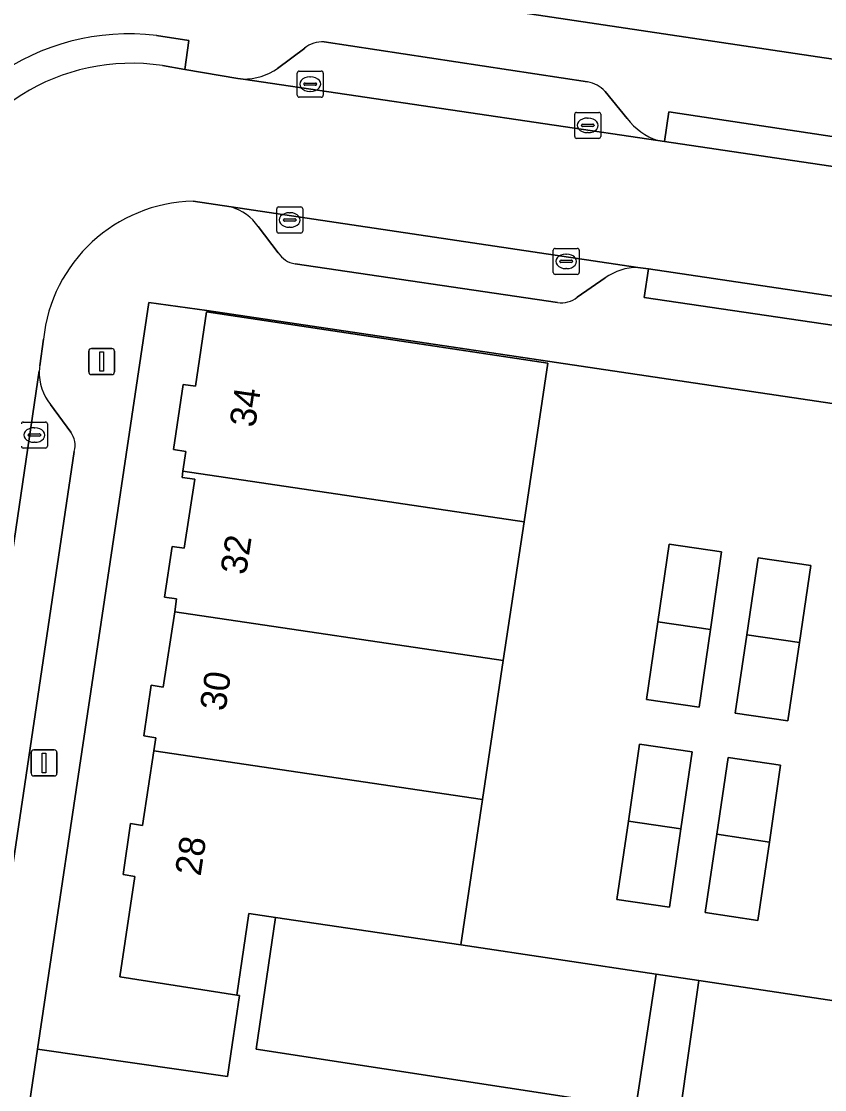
# Model space of a CAD drawing. Extents: x 164148 to 165261, y 382513 to 383432.
# Drawn here: x 164346.27 to 164377.14, y 382978.68 to 383019.73 of the extents above; entities that cross this region are included whole.
import ezdxf

# ---------------------------------------------------------------- set-up
doc = ezdxf.new("R2010")
doc.units = 0
for name, color, linetype in [('IMGEO_Erf', 7, 'Continuous'), ('IMGEO_Kolk', 7, 'Continuous'), ('IMGEO_Lichtmast', 7, 'Continuous'), ('IMGEO_Pand', 7, 'Continuous'), ('IMGEO_Pand_nummerreeks', 7, 'Continuous'), ('IMGEO_Parkeervlak_open', 7, 'Continuous'), ('IMGEO_Rijbaan_lokaal_open', 7, 'Continuous'), ('IMGEO_Voetpad_open', 7, 'Continuous')]:
    doc.layers.add(name, color=color, linetype=linetype)

msp = doc.modelspace()

# ---------------------------------------------------------------- linework, layer by layer
at = {"layer": 'IMGEO_Erf'}
for points in [[(164355.338, 383021.597), (164398.141, 383015.194), (164400.238, 383014.88)], [(164396.201, 383002.256), (164353.396, 383008.625), (164351.168, 383008.935), (164346.897, 382980.236), (164354.195, 382979.184), (164354.375, 382980.4), (164354.657, 382982.302), (164354.556, 382982.317), (164350.052, 382983.016), (164350.633, 382986.875), (164350.18, 382986.946), (164350.464, 382988.904), (164350.927, 382988.83), (164351.359, 382991.698), (164351.435, 382992.204), (164350.977, 382992.273), (164351.268, 382994.221), (164351.728, 382994.152), (164352.165, 382997.039), (164352.241, 382997.541), (164351.771, 382997.612), (164352.065, 382999.56), (164352.535, 382999.489), (164352.935, 383002.139), (164352.448, 383002.211), (164352.483, 383002.448), (164352.596, 383003.21), (164352.126, 383003.28), (164352.495, 383005.778), (164352.965, 383005.708), (164353.388, 383008.566), (164366.499, 383006.601), (164365.588, 383000.499), (164364.793, 382995.17), (164363.995, 382989.828), (164363.162, 382984.247), (164370.665, 382983.122), (164372.3, 382982.876), (164380.908, 382981.585)]]:
    msp.add_lwpolyline(points, dxfattribs=at)
for points in [[(164372.747, 382996.364), (164372.313, 382993.382), (164370.289, 382993.677), (164370.724, 382996.658), (164371.159, 382999.64), (164373.181, 382999.346)], [(164373.704, 382993.156), (164374.147, 382996.16), (164374.583, 382999.123), (164376.605, 382998.827), (164376.168, 382995.866), (164375.723, 382992.857)], [(164371.618, 382988.7), (164371.179, 382985.692), (164369.159, 382985.987), (164369.597, 382988.999), (164370.026, 382991.955), (164372.05, 382991.66)], [(164375.016, 382988.197), (164374.575, 382985.182), (164372.553, 382985.488), (164372.995, 382988.496), (164373.427, 382991.443), (164375.449, 382991.153)]]:
    msp.add_lwpolyline(points, close=True, dxfattribs=at)
at = {"layer": 'IMGEO_Kolk'}
for p, q in [((164356.873, 383016.893), (164356.873, 383017.745)), ((164356.948, 383017.819), (164357.8, 383017.819)), ((164357.874, 383017.745), (164357.874, 383016.893)), ((164357.132, 383017.313), (164357.132, 383017.325)), ((164357.57, 383017.276), (164357.172, 383017.276)), ((164357.175, 383017.362), (164357.573, 383017.362)), ((164357.361, 383017.599), (164357.386, 383017.599)), ((164357.616, 383017.325), (164357.616, 383017.313)), ((164357.8, 383016.819), (164356.948, 383016.819)), ((164357.384, 383017.039), (164357.359, 383017.039)), ((164367.535, 383015.309), (164367.535, 383016.161)), ((164367.61, 383016.235), (164368.462, 383016.235)), ((164368.023, 383016.015), (164368.048, 383016.015)), ((164368.536, 383016.161), (164368.536, 383015.309)), ((164367.794, 383015.729), (164367.794, 383015.741)), ((164368.232, 383015.692), (164367.834, 383015.692)), ((164367.837, 383015.778), (164368.235, 383015.778)), ((164368.278, 383015.741), (164368.278, 383015.729)), ((164368.462, 383015.235), (164367.61, 383015.235)), ((164368.046, 383015.455), (164368.021, 383015.455)), ((164356.085, 383011.673), (164356.085, 383012.525)), ((164356.16, 383012.599), (164357.012, 383012.599)), ((164356.573, 383012.379), (164356.598, 383012.379)), ((164357.086, 383012.525), (164357.086, 383011.673)), ((164356.344, 383012.093), (164356.344, 383012.105)), ((164356.782, 383012.056), (164356.384, 383012.056)), ((164356.387, 383012.142), (164356.785, 383012.142)), ((164356.828, 383012.105), (164356.828, 383012.093)), ((164357.012, 383011.599), (164356.16, 383011.599)), ((164356.596, 383011.819), (164356.571, 383011.819)), ((164366.708, 383010.083), (164366.708, 383010.935)), ((164366.783, 383011.009), (164367.635, 383011.009)), ((164367.196, 383010.789), (164367.221, 383010.789)), ((164367.709, 383010.935), (164367.709, 383010.083)), ((164366.967, 383010.503), (164366.967, 383010.515)), ((164367.405, 383010.466), (164367.007, 383010.466)), ((164367.01, 383010.552), (164367.408, 383010.552)), ((164367.451, 383010.515), (164367.451, 383010.503)), ((164367.635, 383010.009), (164366.783, 383010.009)), ((164367.219, 383010.229), (164367.194, 383010.229)), ((164346.349, 383004.337), (164347.201, 383004.337)), ((164346.762, 383004.117), (164346.787, 383004.117)), ((164347.275, 383004.263), (164347.275, 383003.411)), ((164346.533, 383003.831), (164346.533, 383003.843)), ((164346.971, 383003.794), (164346.573, 383003.794)), ((164346.576, 383003.88), (164346.974, 383003.88)), ((164347.017, 383003.843), (164347.017, 383003.831)), ((164347.201, 383003.337), (164346.349, 383003.337)), ((164346.785, 383003.557), (164346.76, 383003.557))]:
    msp.add_line(p, q, dxfattribs=at)
for points in [[(164356.873, 383016.893), (164356.873, 383017.745)], [(164356.948, 383017.819), (164357.8, 383017.819)], [(164357.874, 383017.745), (164357.874, 383016.893)], [(164357.8, 383016.819), (164356.948, 383016.819)], [(164367.535, 383015.309), (164367.535, 383016.161)], [(164367.61, 383016.235), (164368.462, 383016.235)], [(164368.536, 383016.161), (164368.536, 383015.309)], [(164368.462, 383015.235), (164367.61, 383015.235)], [(164356.085, 383011.673), (164356.085, 383012.525)], [(164356.16, 383012.599), (164357.012, 383012.599)], [(164357.086, 383012.525), (164357.086, 383011.673)], [(164357.012, 383011.599), (164356.16, 383011.599)], [(164366.708, 383010.083), (164366.708, 383010.935)], [(164366.783, 383011.009), (164367.635, 383011.009)], [(164367.709, 383010.935), (164367.709, 383010.083)], [(164367.635, 383010.009), (164366.783, 383010.009)], [(164346.349, 383004.337), (164347.201, 383004.337)], [(164347.275, 383004.263), (164347.275, 383003.411)], [(164347.201, 383003.337), (164346.349, 383003.337)]]:
    msp.add_lwpolyline(points, dxfattribs=at)
for centre, radius, start, end in [((164356.95, 383017.743), 0.0765, 91.552, 178.448), ((164356.95, 383017.743), 0.0765, 91.552, 178.448), ((164357.798, 383017.743), 0.0765, 1.552, 88.448), ((164357.798, 383017.743), 0.0765, 1.552, 88.448), ((164357.172, 383017.322), 0.0403, 85.8775, 175.7526), ((164357.169, 383017.312), 0.0366, 178.938, 274.7102), ((164357.573, 383017.319), 0.043, 264.8664, 352.4533), ((164357.577, 383017.324), 0.0386, 1.7309, 96.639), ((164356.95, 383016.895), 0.0765, 181.552, 268.448), ((164356.95, 383016.895), 0.0765, 181.552, 268.448), ((164357.798, 383016.895), 0.0765, 271.552, 358.448), ((164357.798, 383016.895), 0.0765, 271.552, 358.448), ((164367.612, 383016.159), 0.0765, 91.552, 178.448), ((164367.612, 383016.159), 0.0765, 91.552, 178.448), ((164368.46, 383016.159), 0.0765, 1.552, 88.448), ((164368.46, 383016.159), 0.0765, 1.552, 88.448), ((164367.834, 383015.738), 0.0403, 85.8775, 175.7526), ((164367.831, 383015.728), 0.0366, 178.938, 274.7102), ((164368.235, 383015.735), 0.043, 264.8664, 352.4533), ((164368.239, 383015.74), 0.0386, 1.7309, 96.639), ((164367.612, 383015.311), 0.0765, 181.552, 268.448), ((164367.612, 383015.311), 0.0765, 181.552, 268.448), ((164368.46, 383015.311), 0.0765, 271.552, 358.448), ((164368.46, 383015.311), 0.0765, 271.552, 358.448), ((164356.162, 383012.523), 0.0765, 91.552, 178.448), ((164356.162, 383012.523), 0.0765, 91.552, 178.448), ((164357.01, 383012.523), 0.0765, 1.552, 88.448), ((164357.01, 383012.523), 0.0765, 1.552, 88.448), ((164356.384, 383012.102), 0.0403, 85.8775, 175.7526), ((164356.381, 383012.092), 0.0366, 178.938, 274.7102), ((164356.785, 383012.099), 0.043, 264.8664, 352.4533), ((164356.789, 383012.104), 0.0386, 1.7309, 96.639), ((164356.162, 383011.675), 0.0765, 181.552, 268.448), ((164356.162, 383011.675), 0.0765, 181.552, 268.448), ((164357.01, 383011.675), 0.0765, 271.552, 358.448), ((164357.01, 383011.675), 0.0765, 271.552, 358.448), ((164366.785, 383010.933), 0.0765, 91.552, 178.448), ((164366.785, 383010.933), 0.0765, 91.552, 178.448), ((164367.633, 383010.933), 0.0765, 1.552, 88.448), ((164367.633, 383010.933), 0.0765, 1.552, 88.448), ((164367.007, 383010.512), 0.0403, 85.8775, 175.7526), ((164367.004, 383010.502), 0.0366, 178.938, 274.7102), ((164367.408, 383010.509), 0.043, 264.8664, 352.4533), ((164367.412, 383010.514), 0.0386, 1.7309, 96.639), ((164366.785, 383010.085), 0.0765, 181.552, 268.448), ((164366.785, 383010.085), 0.0765, 181.552, 268.448), ((164367.633, 383010.085), 0.0765, 271.552, 358.448), ((164367.633, 383010.085), 0.0765, 271.552, 358.448), ((164346.351, 383004.261), 0.0765, 91.552, 178.448), ((164346.351, 383004.261), 0.0765, 91.552, 178.448), ((164347.199, 383004.261), 0.0765, 1.552, 88.448), ((164347.199, 383004.261), 0.0765, 1.552, 88.448), ((164346.573, 383003.84), 0.0403, 85.8775, 175.7526), ((164346.57, 383003.83), 0.0366, 178.938, 274.7102), ((164346.974, 383003.837), 0.043, 264.8664, 352.4533), ((164346.978, 383003.842), 0.0386, 1.7309, 96.639), ((164346.351, 383003.413), 0.0765, 181.552, 268.448), ((164346.351, 383003.413), 0.0765, 181.552, 268.448), ((164347.199, 383003.413), 0.0765, 271.552, 358.448), ((164347.199, 383003.413), 0.0765, 271.552, 358.448)]:
    msp.add_arc(centre, radius, start, end, dxfattribs=at)
for centre, major_axis, ratio, start_param, end_param in [((164357.36, 383017.319), (-0.387, 0.002), 0.722429, 4.712389, 7.853982), ((164357.385, 383017.319), (-0.39, 0.002), 0.717154, 1.570796, 4.712389), ((164368.022, 383015.735), (-0.387, 0.002), 0.722429, 4.712389, 7.853982), ((164368.047, 383015.735), (-0.39, 0.002), 0.717154, 1.570796, 4.712389), ((164356.572, 383012.099), (-0.387, 0.002), 0.722429, 4.712389, 7.853982), ((164356.597, 383012.099), (-0.39, 0.002), 0.717154, 1.570796, 4.712389), ((164367.195, 383010.509), (-0.387, 0.002), 0.722429, 4.712389, 7.853982), ((164367.22, 383010.509), (-0.39, 0.002), 0.717154, 1.570796, 4.712389), ((164346.761, 383003.837), (-0.387, 0.002), 0.722429, 4.712389, 7.853982), ((164346.786, 383003.837), (-0.39, 0.002), 0.717154, 1.570796, 4.712389)]:
    msp.add_ellipse(centre, major_axis=major_axis, ratio=ratio, start_param=start_param, end_param=end_param, dxfattribs=at)
at = {"layer": 'IMGEO_Lichtmast'}
for p, q in [((164348.864, 383006.26), (164348.864, 383007.06)), ((164348.864, 383007.06), (164348.864, 383006.26)), ((164348.964, 383007.16), (164349.754, 383007.16)), ((164349.754, 383007.16), (164348.964, 383007.16)), ((164349.854, 383007.06), (164349.854, 383006.26)), ((164349.854, 383006.26), (164349.854, 383007.06)), ((164349.754, 383006.16), (164348.964, 383006.16)), ((164348.964, 383006.16), (164349.754, 383006.16)), ((164346.651, 382990.838), (164346.651, 382991.638)), ((164346.651, 382991.638), (164346.651, 382990.838)), ((164346.751, 382991.738), (164347.541, 382991.738)), ((164347.541, 382991.738), (164346.751, 382991.738)), ((164347.641, 382991.638), (164347.641, 382990.838)), ((164347.641, 382990.838), (164347.641, 382991.638)), ((164347.541, 382990.738), (164346.751, 382990.738)), ((164346.751, 382990.738), (164347.541, 382990.738))]:
    msp.add_line(p, q, dxfattribs=at)
for points in [[(164349.284, 383007.035), (164349.434, 383007.035), (164349.434, 383006.285), (164349.284, 383006.285), (164349.284, 383007.035)], [(164347.071, 382991.613), (164347.221, 382991.613), (164347.221, 382990.863), (164347.071, 382990.863), (164347.071, 382991.613)]]:
    msp.add_lwpolyline(points, dxfattribs=at)
for centre, start, end in [((164348.964, 383007.06), 90, 180), ((164348.964, 383007.06), 90, 180), ((164349.754, 383007.06), 0, 90), ((164349.754, 383007.06), 360, 90), ((164348.964, 383006.26), 180, 270), ((164348.964, 383006.26), 180, 270), ((164349.754, 383006.26), 270, 0), ((164349.754, 383006.26), 270, 0), ((164346.751, 382991.638), 90, 180), ((164346.751, 382991.638), 90, 180), ((164347.541, 382991.638), 0, 90), ((164347.541, 382991.638), 360, 90), ((164346.751, 382990.838), 180, 270), ((164346.751, 382990.838), 180, 270), ((164347.541, 382990.838), 270, 0), ((164347.541, 382990.838), 270, 0)]:
    msp.add_arc(centre, 0.1, start, end, dxfattribs=at)
at = {"layer": 'IMGEO_Pand'}
for points in [[(164366.499, 383006.601), (164353.388, 383008.566), (164352.965, 383005.708), (164352.495, 383005.778), (164352.126, 383003.28), (164352.596, 383003.21), (164352.483, 383002.448), (164365.588, 383000.499)], [(164365.588, 383000.499), (164352.483, 383002.448), (164352.448, 383002.211), (164352.935, 383002.139), (164352.535, 382999.489), (164352.065, 382999.56), (164351.771, 382997.612), (164352.241, 382997.541), (164352.165, 382997.039), (164364.793, 382995.17)], [(164373.181, 382999.346), (164371.159, 382999.64), (164370.724, 382996.658), (164372.747, 382996.364)], [(164376.605, 382998.827), (164374.583, 382999.123), (164374.147, 382996.16), (164376.168, 382995.866)], [(164364.793, 382995.17), (164352.165, 382997.039), (164351.728, 382994.152), (164351.268, 382994.221), (164350.977, 382992.273), (164351.435, 382992.204), (164351.359, 382991.698), (164363.995, 382989.828)], [(164372.747, 382996.364), (164370.724, 382996.658), (164370.289, 382993.677), (164372.313, 382993.382)], [(164376.168, 382995.866), (164374.147, 382996.16), (164373.704, 382993.156), (164375.723, 382992.857)], [(164372.05, 382991.66), (164370.026, 382991.955), (164369.597, 382988.999), (164371.618, 382988.7)], [(164363.995, 382989.828), (164351.359, 382991.698), (164350.927, 382988.83), (164350.464, 382988.904), (164350.18, 382986.946), (164350.633, 382986.875), (164350.052, 382983.016), (164354.556, 382982.317), (164355.02, 382985.453), (164356.043, 382985.302), (164363.162, 382984.247)], [(164375.449, 382991.153), (164373.427, 382991.443), (164372.995, 382988.496), (164375.016, 382988.197)], [(164371.618, 382988.7), (164369.597, 382988.999), (164369.159, 382985.987), (164371.179, 382985.692)], [(164375.016, 382988.197), (164372.995, 382988.496), (164372.553, 382985.488), (164374.575, 382985.182)]]:
    msp.add_lwpolyline(points, close=True, dxfattribs=at)
at = {"layer": 'IMGEO_Parkeervlak_open'}
for points in [[(164368.028, 383017.404), (164357.905, 383018.941)], [(164357.16, 383018.706), (164356.12, 383017.919)], [(164354.791, 383017.51), (164370.726, 383015.15)], [(164369.556, 383015.998), (164368.701, 383017.039)], [(164369.965, 383010.279), (164354.341, 383012.601)], [(164355.375, 383011.851), (164356.143, 383010.843)], [(164356.789, 383010.412), (164366.873, 383008.931)], [(164367.636, 383009.128), (164368.707, 383009.876)], [(164346.963, 383006.307), (164343.521, 382983.053)], [(164348.17, 383003.944), (164347.391, 383005.006)], [(164345.669, 382985.419), (164348.305, 383003.206)]]:
    msp.add_lwpolyline(points, dxfattribs=at)
for points in [[(164370.665, 382983.122), (164363.162, 382984.247), (164356.043, 382985.302), (164355.296, 382980.243), (164369.885, 382978)], [(164386.899, 382980.686), (164380.908, 382981.585), (164372.3, 382982.876), (164371.569, 382977.741), (164386.081, 382975.51)]]:
    msp.add_lwpolyline(points, close=True, dxfattribs=at)
for centre, radius, start, end in [((164357.822, 383017.904), 1.04, 85.45, 129.5644), ((164354.785, 383019.894), 2.384, 270.1483, 304.0632), ((164367.861, 383016.293), 1.123, 41.6012, 81.4527), ((164371.54, 383017.504), 2.491, 217.2049, 250.9269), ((164353.76, 383010.712), 1.976, 35.1909, 72.8994), ((164356.942, 383011.341), 0.941, 211.921, 260.6579), ((164369.995, 383008.02), 2.259, 90.7608, 124.7649), ((164367.033, 383009.887), 0.969, 260.486, 308.4682), ((164348.889, 383006.22), 1.928, 177.4052, 219.0149), ((164347.499, 383003.44), 0.84, 343.8295, 36.9032)]:
    msp.add_arc(centre, radius, start, end, dxfattribs=at)
at = {"layer": 'IMGEO_Rijbaan_lokaal_open'}
for points in [[(164400.389, 383010.763), (164399.66, 383010.874), (164397.367, 383011.204), (164397.164, 383011.234), (164381.48, 383013.557), (164381.255, 383013.59), (164370.989, 383015.111), (164370.726, 383015.15), (164354.791, 383017.51), (164354.588, 383017.54), (164352.557, 383017.886), (164351.698, 383018.032)], [(164352.871, 383012.82), (164354.341, 383012.601), (164369.965, 383010.279), (164370.367, 383010.219), (164380.618, 383008.696), (164380.829, 383008.665), (164396.587, 383006.323), (164396.687, 383006.308), (164397.768, 383006.108)], [(164346.98, 383006.495), (164347.124, 383007.515)], [(164343.521, 382983.053), (164346.963, 383006.307)], [(164371.569, 382977.741), (164372.3, 382982.876), (164370.665, 382983.122), (164369.885, 382978), (164355.296, 382980.243), (164356.043, 382985.302), (164355.02, 382985.453), (164354.556, 382982.317), (164354.657, 382982.302), (164354.375, 382980.4), (164354.195, 382979.184), (164346.897, 382980.236), (164346.307, 382976.27)]]:
    msp.add_lwpolyline(points, dxfattribs=at)
for centre, radius, start, end in [((164350.514, 383010.13), 7.99, 81.4807, 162.3859), ((164353.002, 383006.913), 5.909, 91.2699, 174.1497), ((164348.752, 383006.24), 1.79, 171.8108, 177.8553)]:
    msp.add_arc(centre, radius, start, end, dxfattribs=at)
at = {"layer": 'IMGEO_Voetpad_open'}
for points in [[(164408.306, 383003.587), (164409.334, 383003.452), (164410.474, 383011.181), (164410.781, 383013.266), (164406.892, 383013.852), (164406.593, 383013.89), (164400.238, 383014.88), (164398.141, 383015.194), (164355.338, 383021.597), (164353.04, 383021.93), (164351.238, 383022.192), (164349.499, 383022.484), (164346.654, 383022.901), (164346.358, 383022.949), (164344.269, 383023.253), (164342.394, 383023.531), (164339.726, 383023.927), (164338.986, 383018.927), (164338.399, 383014.963), (164338.115, 383013.045), (164331.117, 382966.047)], [(164351.473, 383019.192), (164352.712, 383019), (164352.557, 383017.886), (164354.588, 383017.54), (164354.791, 383017.51)], [(164351.698, 383018.032), (164352.557, 383017.886), (164352.712, 383019), (164351.473, 383019.192)], [(164357.905, 383018.941), (164368.028, 383017.404)], [(164356.12, 383017.919), (164357.16, 383018.706)], [(164368.701, 383017.039), (164369.556, 383015.998)], [(164370.726, 383015.15), (164370.989, 383015.111), (164371.152, 383016.258), (164381.41, 383014.7), (164381.255, 383013.59), (164381.48, 383013.557)], [(164354.341, 383012.601), (164352.871, 383012.82)], [(164356.143, 383010.843), (164355.375, 383011.851)], [(164366.873, 383008.931), (164356.789, 383010.412)], [(164380.829, 383008.665), (164380.618, 383008.696), (164380.476, 383007.614), (164370.204, 383009.119), (164370.367, 383010.219), (164369.965, 383010.279)], [(164368.707, 383009.876), (164367.636, 383009.128)], [(164331.556, 382883.173), (164332.58, 382889.948), (164333.508, 382896.089), (164333.774, 382897.977), (164334.647, 382897.854), (164343.748, 382959.071), (164346.307, 382976.27), (164346.897, 382980.236), (164351.168, 383008.935), (164353.396, 383008.625), (164396.201, 383002.256), (164398.318, 383001.938), (164394.057, 382973.175), (164393.467, 382969.194), (164387.902, 382931.724), (164387.061, 382926.045), (164386.768, 382924.065), (164386.181, 382920.095), (164381.848, 382890.825), (164381.663, 382889.579), (164382.566, 382889.449), (164382.495, 382888.849), (164381.579, 382882.687), (164380.573, 382875.921)], [(164347.124, 383007.515), (164346.98, 383006.495)], [(164347.391, 383005.006), (164348.17, 383003.944)], [(164348.305, 383003.206), (164345.669, 382985.419)]]:
    msp.add_lwpolyline(points, dxfattribs=at)
for points in [[(164371.152, 383016.258), (164370.989, 383015.111), (164381.255, 383013.59), (164381.41, 383014.7)], [(164370.367, 383010.219), (164370.204, 383009.119), (164380.476, 383007.614), (164380.618, 383008.696)]]:
    msp.add_lwpolyline(points, close=True, dxfattribs=at)
for centre, radius, start, end in [((164350.424, 383010.343), 8.911, 83.2368, 167.4058), ((164350.424, 383010.343), 8.911, 83.2368, 167.4058), ((164357.822, 383017.904), 1.04, 85.45, 129.5644), ((164350.514, 383010.13), 7.99, 81.4807, 162.3859), ((164354.785, 383019.894), 2.384, 270.1483, 304.0632), ((164367.861, 383016.293), 1.123, 41.6012, 81.4527), ((164371.54, 383017.504), 2.491, 217.2049, 250.9269), ((164353.002, 383006.913), 5.909, 91.2699, 174.1497), ((164353.76, 383010.712), 1.976, 35.1909, 72.8994), ((164356.942, 383011.341), 0.941, 211.921, 260.6579), ((164369.995, 383008.02), 2.259, 90.7608, 124.7649), ((164367.033, 383009.887), 0.969, 260.486, 308.4682), ((164348.889, 383006.22), 1.928, 177.4052, 219.0149), ((164348.752, 383006.24), 1.79, 171.8108, 177.8553), ((164347.499, 383003.44), 0.84, 343.8295, 36.9032)]:
    msp.add_arc(centre, radius, start, end, dxfattribs=at)

# ---------------------------------------------------------------- texts
at = {"layer": 'IMGEO_Pand_nummerreeks'}
for s, rotation, p in [('34', 81.5835, (164355.255, 383004.101)), ('32', 81.4173, (164354.905, 382998.437)), ('30', 81.3944, (164354.113, 382993.2)), ('28', 81.4402, (164353.159, 382986.863))]:
    msp.add_text(s, height=1, rotation=rotation, dxfattribs=at).set_placement(p)

doc.saveas('drawing.dxf')
